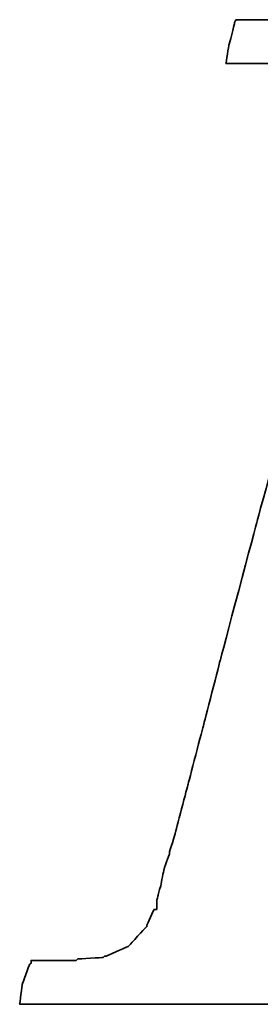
# Model space of a CAD drawing. Header units: millimetres. Extents: x 2891 to 6329, y -1599 to 860.
# Tile 496 of 620: x 5477.57 to 5478.71, y -563.04 to -558.37. Entities that reach past the tile are written whole.
import ezdxf

# ---------------------------------------------------------------- set-up
doc = ezdxf.new("R2010")
doc.units = ezdxf.units.MM
doc.layers.add('DIM', color=4, linetype='CONTINUOUS')
doc.layers.add('layer 1', color=7, linetype='CONTINUOUS')

# ---------------------------------------------------------------- blocks, each defined once
blk = doc.blocks.new('TBI MOTION logo(完整正式版)')
at = {"layer": 'layer 1', "color": 22, "lineweight": 35}
blk.add_open_spline([(-40.59125, -7.943749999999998), (-40.59125, -7.943749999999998), (-40.97375, -7.943749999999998), (-40.97375, -7.943749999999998), (-40.97375, -7.943749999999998), (-40.97375, -7.943749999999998), (-41.38125, -7.943749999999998), (-41.38125, -7.943749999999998), (-41.38125, -7.943749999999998), (-41.38125, -7.943749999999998), (-41.54874999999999, -7.943749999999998), (-41.54874999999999, -7.943749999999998), (-41.54874999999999, -7.943749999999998), (-41.54874999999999, -7.943749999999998), (-41.59875, -7.943749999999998), (-41.59875, -7.943749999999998), (-41.59875, -7.943749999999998), (-41.59875, -7.943749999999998), (-41.88374999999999, -7.943749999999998), (-41.88374999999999, -7.943749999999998), (-41.88374999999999, -7.943749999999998), (-41.88374999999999, -7.943749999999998), (-41.90875, -7.91875), (-41.90875, -7.91875), (-41.90875, -7.91875), (-41.90875, -7.91875), (-42.19875, -7.871249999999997), (-42.19875, -7.871249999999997), (-42.19875, -7.871249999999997), (-42.19875, -7.871249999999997), (-42.43875, -7.82375), (-42.43875, -7.82375), (-42.43875, -7.82375), (-42.43875, -7.82375), (-42.45875, -7.82375), (-42.45875, -7.82375), (-42.45875, -7.82375), (-42.45875, -7.82375), (-42.48624999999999, -7.82375), (-42.48624999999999, -7.82375), (-42.48624999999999, -7.82375), (-42.48624999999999, -7.82375), (-42.67625, -7.723749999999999), (-42.67625, -7.723749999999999), (-42.67625, -7.723749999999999), (-42.67625, -7.723749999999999), (-42.70125, -7.70375), (-42.70125, -7.70375), (-42.70125, -7.70375), (-42.70125, -7.70375), (-42.72375, -7.678749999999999), (-42.72375, -7.678749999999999), (-42.72375, -7.678749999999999), (-42.72375, -7.678749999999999), (-42.86875, -7.488749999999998), (-42.86875, -7.488749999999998), (-42.86875, -7.488749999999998), (-42.86875, -7.488749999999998), (-42.89374999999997, -7.438749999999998), (-42.89374999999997, -7.438749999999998), (-42.89374999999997, -7.438749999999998), (-42.89374999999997, -7.438749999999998), (-42.91875, -7.388749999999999), (-42.91875, -7.388749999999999), (-42.91875, -7.388749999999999), (-42.91875, -7.388749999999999), (-42.93874999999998, -7.12875), (-42.93874999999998, -7.12875), (-42.93874999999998, -7.12875), (-42.93874999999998, -7.12875), (-42.96375, -7.103749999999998), (-42.96375, -7.103749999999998), (-42.96375, -7.103749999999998), (-42.96375, -7.103749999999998), (-42.96375, -7.053749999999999), (-42.96375, -7.053749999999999), (-42.96375, -7.053749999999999), (-42.96375, -7.053749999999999), (-42.96375, -7.00875), (-42.96375, -7.00875), (-42.96375, -7.00875), (-42.96375, -7.00875), (-42.91875, -6.69625), (-42.91875, -6.69625), (-42.91875, -6.69625), (-42.91875, -6.69625), (-42.91875, -6.62375), (-42.91875, -6.62375), (-42.91875, -6.62375), (-42.91875, -6.62375), (-42.91875, -6.59625), (-42.91875, -6.59625), (-42.91875, -6.59625), (-42.91875, -6.59625), (-42.91875, -6.57375), (-42.91875, -6.57375), (-42.91875, -6.57375), (-42.91875, -6.57375), (-42.91875, -6.528749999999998), (-42.91875, -6.528749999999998), (-42.91875, -6.528749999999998), (-42.91875, -6.528749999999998), (-42.89374999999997, -6.50375), (-42.89374999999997, -6.50375), (-42.89374999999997, -6.50375), (-42.89374999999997, -6.50375), (-42.84374999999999, -6.38375), (-42.84374999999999, -6.38375), (-42.84374999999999, -6.38375), (-42.84374999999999, -6.38375), (-42.84374999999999, -6.358749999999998), (-42.84374999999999, -6.358749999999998), (-42.84374999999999, -6.358749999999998), (-42.84374999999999, -6.358749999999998), (-42.74625, -6.143749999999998), (-42.74625, -6.143749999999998), (-42.74625, -6.143749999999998), (-42.74625, -6.143749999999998), (-42.70125, -5.853749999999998), (-42.70125, -5.853749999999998), (-42.70125, -5.853749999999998), (-42.70125, -5.853749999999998), (-42.60374999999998, -5.47125), (-42.60374999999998, -5.47125), (-42.60374999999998, -5.47125), (-42.60374999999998, -5.47125), (-42.60374999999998, -5.44875), (-42.60374999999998, -5.44875), (-42.60374999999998, -5.44875), (-42.60374999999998, -5.44875), (-42.38875, -4.678749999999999), (-42.38875, -4.678749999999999), (-42.38875, -4.678749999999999), (-42.38875, -4.678749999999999), (-42.36375, -4.653749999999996), (-42.36375, -4.653749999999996), (-42.36375, -4.653749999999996), (-42.36375, -4.653749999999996), (-42.12375, -3.69625), (-42.12375, -3.69625), (-42.12375, -3.69625), (-42.12375, -3.69625), (-42.12375, -3.67374), (-42.12375, -3.67374), (-42.12375, -3.67374), (-42.12375, -3.67374), (-41.78875, -2.593739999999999), (-41.78875, -2.593739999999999), (-41.78875, -2.593739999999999), (-41.78875, -2.593739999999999), (-41.18875, -0.19375), (-41.18875, -0.19375), (-41.18875, -0.19375), (-41.18875, -0.19375), (-40.54375, 2.20624), (-40.54375, 2.20624), (-40.54375, 2.20624), (-40.54375, 2.20624), (-40.25374999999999, 3.308749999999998), (-40.25374999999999, 3.308749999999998), (-40.25374999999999, 3.308749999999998), (-40.25374999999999, 3.308749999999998), (-39.98875, 4.27125), (-39.98875, 4.27125), (-39.98875, 4.27125), (-39.98875, 4.27125), (-39.77375, 5.131249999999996), (-39.77375, 5.131249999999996), (-39.77375, 5.131249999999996), (-39.77375, 5.131249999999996), (-39.67875, 5.47125), (-39.67875, 5.47125), (-39.67875, 5.47125), (-39.67875, 5.47125), (-39.60375, 5.756249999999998), (-39.60375, 5.756249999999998), (-39.60375, 5.756249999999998), (-39.60375, 5.756249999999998), (-39.60375, 5.78125), (-39.60375, 5.78125), (-39.60375, 5.78125), (-39.60375, 5.78125), (-39.50875, 5.97125), (-39.50875, 5.97125), (-39.50875, 5.97125), (-39.50875, 5.97125), (-39.50875, 6.138749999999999), (-39.50875, 6.138749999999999), (-39.50875, 6.138749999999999), (-39.50875, 6.138749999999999), (-39.48625, 6.166249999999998), (-39.48625, 6.166249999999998), (-39.48625, 6.166249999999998), (-39.48625, 6.166249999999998), (-39.46125, 6.286249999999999), (-39.46125, 6.286249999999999), (-39.46125, 6.286249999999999), (-39.46125, 6.286249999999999), (-39.46125, 6.426249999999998), (-39.46125, 6.426249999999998), (-39.46125, 6.426249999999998), (-39.46125, 6.426249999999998), (-39.41375, 6.426249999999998), (-39.41375, 6.426249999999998), (-39.41375, 6.426249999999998), (-39.41375, 6.426249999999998), (-39.29375, 6.69125), (-39.29375, 6.69125), (-39.29375, 6.69125), (-39.29375, 6.69125), (-39.26875, 6.741249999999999), (-39.26875, 6.741249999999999), (-39.26875, 6.741249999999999), (-39.26875, 6.741249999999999), (-39.24375, 6.76625), (-39.24375, 6.76625), (-39.24375, 6.76625), (-39.24375, 6.76625), (-38.98375, 7.006239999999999), (-38.98375, 7.006239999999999), (-38.98375, 7.006239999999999), (-38.98375, 7.006239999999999), (-38.95625, 7.026239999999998), (-38.95625, 7.026239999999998), (-38.95625, 7.026239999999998), (-38.95625, 7.026239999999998), (-38.78875, 7.126239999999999), (-38.78875, 7.126239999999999), (-38.78875, 7.126239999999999), (-38.78875, 7.126239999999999), (-38.76375, 7.126239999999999), (-38.76375, 7.126239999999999), (-38.76375, 7.126239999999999), (-38.76375, 7.126239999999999), (-38.74375, 7.126239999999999), (-38.74375, 7.126239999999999), (-38.74375, 7.126239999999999), (-38.74375, 7.126239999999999), (-38.52875, 7.171249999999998), (-38.52875, 7.171249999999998), (-38.52875, 7.171249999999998), (-38.52875, 7.171249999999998), (-38.52875, 7.196239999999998), (-38.52875, 7.196239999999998), (-38.52875, 7.196239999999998), (-38.52875, 7.196239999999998), (-38.50375, 7.196239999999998), (-38.50375, 7.196239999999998), (-38.50375, 7.196239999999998), (-38.50375, 7.196239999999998), (-38.26125, 7.21875), (-38.26125, 7.21875), (-38.26125, 7.21875), (-38.26125, 7.21875), (-38.23875000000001, 7.246239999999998), (-38.23875000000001, 7.246239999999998), (-38.23875000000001, 7.246239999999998), (-38.23875000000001, 7.246239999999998), (-38.21625, 7.246239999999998), (-38.21625, 7.246239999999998), (-38.21625, 7.246239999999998), (-38.21625, 7.246239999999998), (-38.18875, 7.246239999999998), (-38.18875, 7.246239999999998), (-38.18875, 7.246239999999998), (-38.18875, 7.246239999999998), (-37.90375, 7.246239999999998), (-37.90375, 7.246239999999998), (-37.90375, 7.246239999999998), (-37.90375, 7.246239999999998), (-37.85375, 7.246239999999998), (-37.85375, 7.246239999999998), (-37.85375, 7.246239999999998), (-37.85375, 7.246239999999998), (-37.75875, 7.246239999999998), (-37.75875, 7.246239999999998), (-37.75875, 7.246239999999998), (-37.75875, 7.246239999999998), (-37.42375, 7.246239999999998), (-37.42375, 7.246239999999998), (-37.42375, 7.246239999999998), (-37.42375, 7.246239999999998), (-37.08875, 7.246239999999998), (-37.08875, 7.246239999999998), (-37.08875, 7.246239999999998), (-37.08875, 7.246239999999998), (-37.06375, 7.246239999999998), (-37.06375, 7.246239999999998), (-37.06375, 7.246239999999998), (-37.06375, 7.246239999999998), (-37.06375, 7.266239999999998), (-37.06375, 7.266239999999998), (-37.06375, 7.266239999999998), (-37.06375, 7.266239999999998), (-37.03875, 7.291249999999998), (-37.03875, 7.291249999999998), (-37.03875, 7.291249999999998), (-37.03875, 7.291249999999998), (-37.03875, 7.31625), (-37.03875, 7.31625), (-37.03875, 7.31625), (-37.03875, 7.31625), (-36.94125, 7.676249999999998), (-36.94125, 7.676249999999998), (-36.94125, 7.676249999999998), (-36.94125, 7.676249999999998), (-36.86875, 7.98625), (-36.86875, 7.98625), (-36.86875, 7.98625), (-36.86875, 7.98625), (-36.98875000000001, 7.98625), (-36.98875000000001, 7.98625), (-36.98875000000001, 7.98625), (-36.98875000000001, 7.98625), (-37.42375, 7.98625), (-37.42375, 7.98625), (-37.42375, 7.98625), (-37.42375, 7.98625), (-37.94875, 7.98625), (-37.94875, 7.98625), (-37.94875, 7.98625), (-37.94875, 7.98625), (-38.57375, 7.98625), (-38.57375, 7.98625), (-38.57375, 7.98625), (-38.57375, 7.98625), (-39.29375, 7.98625), (-39.29375, 7.98625), (-39.29375, 7.98625), (-39.29375, 7.98625), (-40.82875, 7.98625), (-40.82875, 7.98625), (-40.82875, 7.98625), (-40.82875, 7.98625), (-42.36375, 7.98625), (-42.36375, 7.98625), (-42.36375, 7.98625), (-42.36375, 7.98625), (-43.08375, 7.98625), (-43.08375, 7.98625), (-43.08375, 7.98625), (-43.08375, 7.98625), (-43.70875, 7.98625), (-43.70875, 7.98625), (-43.70875, 7.98625), (-43.70875, 7.98625), (-44.23375, 7.98625), (-44.23375, 7.98625), (-44.23375, 7.98625), (-44.23375, 7.98625), (-44.66875, 7.98625), (-44.66875, 7.98625), (-44.66875, 7.98625), (-44.66875, 7.98625), (-44.88375, 7.98625), (-44.88375, 7.98625), (-44.88375, 7.98625), (-44.88375, 7.98625), (-44.90874999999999, 7.94125), (-44.90874999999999, 7.94125), (-44.90874999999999, 7.94125), (-44.90874999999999, 7.94125), (-44.90874999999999, 7.916249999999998), (-44.90874999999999, 7.916249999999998), (-44.90874999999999, 7.916249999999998), (-44.90874999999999, 7.916249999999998), (-45.00375, 7.55625), (-45.00375, 7.55625), (-45.00375, 7.55625), (-45.00375, 7.55625), (-45.05374999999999, 7.246239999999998), (-45.05374999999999, 7.246239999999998), (-45.05374999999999, 7.246239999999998), (-45.05374999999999, 7.246239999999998), (-44.61875, 7.246239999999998), (-44.61875, 7.246239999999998), (-44.61875, 7.246239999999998), (-44.61875, 7.246239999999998), (-44.11375, 7.246239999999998), (-44.11375, 7.246239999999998), (-44.11375, 7.246239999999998), (-44.11375, 7.246239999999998), (-43.99375, 7.246239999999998), (-43.99375, 7.246239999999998), (-43.99375, 7.246239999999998), (-43.99375, 7.246239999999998), (-43.94625, 7.246239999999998), (-43.94625, 7.246239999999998), (-43.94625, 7.246239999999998), (-43.94625, 7.246239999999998), (-43.92374, 7.246239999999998), (-43.92374, 7.246239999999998), (-43.92374, 7.246239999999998), (-43.92374, 7.246239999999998), (-43.65874999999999, 7.246239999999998), (-43.65874999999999, 7.246239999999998), (-43.65874999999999, 7.246239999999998), (-43.65874999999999, 7.246239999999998), (-43.63875, 7.21875), (-43.63875, 7.21875), (-43.63875, 7.21875), (-43.63875, 7.21875), (-43.46874999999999, 7.196239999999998), (-43.46874999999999, 7.196239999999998), (-43.46874999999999, 7.196239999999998), (-43.46874999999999, 7.196239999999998), (-43.39875, 7.196239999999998), (-43.39875, 7.196239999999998), (-43.39875, 7.196239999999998), (-43.39875, 7.196239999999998), (-43.37125, 7.171249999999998), (-43.37125, 7.171249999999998), (-43.37125, 7.171249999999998), (-43.37125, 7.171249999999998), (-43.34875, 7.171249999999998), (-43.34875, 7.171249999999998), (-43.34875, 7.171249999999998), (-43.34875, 7.171249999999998), (-43.20375, 7.126239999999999), (-43.20375, 7.126239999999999), (-43.20375, 7.126239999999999), (-43.20375, 7.126239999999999), (-43.05875, 7.076239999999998), (-43.05875, 7.076239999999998), (-43.05875, 7.076239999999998), (-43.05875, 7.076239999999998), (-43.01375, 7.076239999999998), (-43.01375, 7.076239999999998), (-43.01375, 7.076239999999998), (-43.01375, 7.076239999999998), (-42.98875, 7.026239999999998), (-42.98875, 7.026239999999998), (-42.98875, 7.026239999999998), (-42.98875, 7.026239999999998), (-42.79874999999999, 6.86125), (-42.79874999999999, 6.86125), (-42.79874999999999, 6.86125), (-42.79874999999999, 6.86125), (-42.77375, 6.81125), (-42.77375, 6.81125), (-42.77375, 6.81125), (-42.77375, 6.81125), (-42.74625, 6.76625), (-42.74625, 6.76625), (-42.74625, 6.76625), (-42.74625, 6.76625), (-42.72375, 6.47625), (-42.72375, 6.47625), (-42.72375, 6.47625), (-42.72375, 6.47625), (-42.70125, 6.45124), (-42.70125, 6.45124), (-42.70125, 6.45124), (-42.70125, 6.45124), (-42.70125, 6.426249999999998), (-42.70125, 6.426249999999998), (-42.70125, 6.426249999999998), (-42.70125, 6.426249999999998), (-42.72375, 6.40625), (-42.72375, 6.40625), (-42.72375, 6.40625), (-42.72375, 6.40625), (-42.74625, 5.97125), (-42.74625, 5.97125), (-42.74625, 5.97125), (-42.74625, 5.97125), (-42.74625, 5.94625), (-42.74625, 5.94625), (-42.74625, 5.94625), (-42.74625, 5.94625), (-42.74625, 5.926249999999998), (-42.74625, 5.926249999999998), (-42.74625, 5.926249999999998), (-42.74625, 5.926249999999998), (-42.77375, 5.876249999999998), (-42.77375, 5.876249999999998), (-42.77375, 5.876249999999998), (-42.77375, 5.876249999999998), (-42.81875, 5.80625), (-42.81875, 5.80625), (-42.81875, 5.80625), (-42.81875, 5.80625), (-42.86875, 5.63625), (-42.86875, 5.63625), (-42.86875, 5.63625), (-42.86875, 5.63625), (-42.91875, 5.39625), (-42.91875, 5.39625), (-42.91875, 5.39625), (-42.91875, 5.39625), (-42.91875, 5.37124), (-42.91875, 5.37124), (-42.91875, 5.37124), (-42.91875, 5.37124), (-43.01375, 5.10874), (-43.01375, 5.10874), (-43.01375, 5.10874), (-43.01375, 5.10874), (-43.10875, 4.771239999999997), (-43.10875, 4.771239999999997), (-43.10875, 4.771239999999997), (-43.10875, 4.771239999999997), (-43.29875, 3.956249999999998), (-43.29875, 3.956249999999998), (-43.29875, 3.956249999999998), (-43.29875, 3.956249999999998), (-43.58875, 2.951249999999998), (-43.58875, 2.951249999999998), (-43.58875, 2.951249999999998), (-43.58875, 2.951249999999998), (-43.87375, 1.87125), (-43.87375, 1.87125), (-43.87375, 1.87125), (-43.87375, 1.87125), (-44.52625, -0.50374), (-44.52625, -0.50374), (-44.52625, -0.50374), (-44.52625, -0.50374), (-45.14874999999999, -2.853749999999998), (-45.14874999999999, -2.853749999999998), (-45.14874999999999, -2.853749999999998), (-45.14874999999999, -2.853749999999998), (-45.43375, -3.95875), (-45.43375, -3.95875), (-45.43375, -3.95875), (-45.43375, -3.95875), (-45.69874999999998, -4.96875), (-45.69874999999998, -4.96875), (-45.69874999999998, -4.96875), (-45.69874999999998, -4.96875), (-45.91375, -5.78375), (-45.91375, -5.78375), (-45.91375, -5.78375), (-45.91375, -5.78375), (-46.01374999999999, -6.11875), (-46.01374999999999, -6.11875), (-46.01374999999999, -6.11875), (-46.01374999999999, -6.11875), (-46.01374999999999, -6.143749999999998), (-46.01374999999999, -6.143749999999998), (-46.01374999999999, -6.143749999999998), (-46.01374999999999, -6.143749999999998), (-46.10875, -6.40875), (-46.10875, -6.40875), (-46.10875, -6.40875), (-46.10875, -6.40875), (-46.15375, -6.648749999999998), (-46.15375, -6.648749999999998), (-46.15375, -6.648749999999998), (-46.15375, -6.648749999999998), (-46.20375, -6.83875), (-46.20375, -6.83875), (-46.20375, -6.83875), (-46.20375, -6.83875), (-46.22874999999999, -6.933749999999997), (-46.22874999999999, -6.933749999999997), (-46.22874999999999, -6.933749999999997), (-46.22874999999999, -6.933749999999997), (-46.22874999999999, -7.07875), (-46.22874999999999, -7.07875), (-46.22874999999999, -7.07875), (-46.22874999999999, -7.07875), (-46.27374999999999, -7.07875), (-46.27374999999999, -7.07875), (-46.27374999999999, -7.07875), (-46.27374999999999, -7.07875), (-46.39375, -7.34375), (-46.39375, -7.34375), (-46.39375, -7.34375), (-46.39375, -7.34375), (-46.39375, -7.36875), (-46.39375, -7.36875), (-46.39375, -7.36875), (-46.39375, -7.36875), (-46.42125, -7.388749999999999), (-46.42125, -7.388749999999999), (-46.42125, -7.388749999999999), (-46.42125, -7.388749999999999), (-46.68375, -7.678749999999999), (-46.68375, -7.678749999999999), (-46.68375, -7.678749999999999), (-46.68375, -7.678749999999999), (-46.70875, -7.70375), (-46.70875, -7.70375), (-46.70875, -7.70375), (-46.70875, -7.70375), (-46.75374999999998, -7.723749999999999), (-46.75374999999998, -7.723749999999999), (-46.75374999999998, -7.723749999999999), (-46.75374999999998, -7.723749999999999), (-47.08874999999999, -7.871249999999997), (-47.08874999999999, -7.871249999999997), (-47.08874999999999, -7.871249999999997), (-47.08874999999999, -7.871249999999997), (-47.11625, -7.871249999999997), (-47.11625, -7.871249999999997), (-47.11625, -7.871249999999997), (-47.11625, -7.871249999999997), (-47.13875, -7.893749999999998), (-47.13875, -7.893749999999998), (-47.13875, -7.893749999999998), (-47.13875, -7.893749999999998), (-47.56874999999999, -7.91875), (-47.56874999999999, -7.91875), (-47.56874999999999, -7.91875), (-47.56874999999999, -7.91875), (-47.59624999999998, -7.943749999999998), (-47.59624999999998, -7.943749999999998), (-47.59624999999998, -7.943749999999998), (-47.59624999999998, -7.943749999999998), (-47.64375, -7.943749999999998), (-47.64375, -7.943749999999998), (-47.64375, -7.943749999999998), (-47.64375, -7.943749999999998), (-47.73625, -7.943749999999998), (-47.73625, -7.943749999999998), (-47.73625, -7.943749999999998), (-47.73625, -7.943749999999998), (-48.07375, -7.943749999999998), (-48.07375, -7.943749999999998), (-48.07375, -7.943749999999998), (-48.07375, -7.943749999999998), (-48.36125, -7.943749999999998), (-48.36125, -7.943749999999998), (-48.36125, -7.943749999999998), (-48.36125, -7.943749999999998), (-48.36125, -7.966249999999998), (-48.36125, -7.966249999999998), (-48.36125, -7.966249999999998), (-48.36125, -7.966249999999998), (-48.36125, -7.991249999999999), (-48.36125, -7.991249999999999), (-48.36125, -7.991249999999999), (-48.36125, -7.991249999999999), (-48.38875, -8.013749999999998), (-48.38875, -8.013749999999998), (-48.38875, -8.013749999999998), (-48.38875, -8.013749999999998), (-48.50875, -8.34875), (-48.50875, -8.34875), (-48.50875, -8.34875), (-48.50875, -8.34875), (-48.55375, -8.68625), (-48.55375, -8.68625), (-48.55375, -8.68625), (-48.55375, -8.68625), (-48.45875, -8.68625), (-48.45875, -8.68625), (-48.45875, -8.68625), (-48.45875, -8.68625), (-48.07375, -8.68625), (-48.07375, -8.68625), (-48.07375, -8.68625), (-48.07375, -8.68625), (-47.52374999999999, -8.68625), (-47.52374999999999, -8.68625), (-47.52374999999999, -8.68625), (-47.52374999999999, -8.68625), (-46.92375, -8.68625), (-46.92375, -8.68625), (-46.92375, -8.68625), (-46.92375, -8.68625), (-46.25375, -8.68625), (-46.25375, -8.68625), (-46.25375, -8.68625), (-46.25375, -8.68625), (-46.20375, -8.68625), (-46.20375, -8.68625), (-46.20375, -8.68625), (-46.20375, -8.68625), (-44.71375, -8.68625), (-44.71375, -8.68625), (-44.71375, -8.68625), (-44.71375, -8.68625), (-43.22874999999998, -8.68625), (-43.22874999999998, -8.68625), (-43.22874999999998, -8.68625), (-43.22874999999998, -8.68625), (-42.55875, -8.68625), (-42.55875, -8.68625), (-42.55875, -8.68625), (-42.55875, -8.68625), (-42.50874999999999, -8.68625), (-42.50874999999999, -8.68625), (-42.50874999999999, -8.68625), (-42.50874999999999, -8.68625), (-41.93375, -8.68625), (-41.93375, -8.68625), (-41.93375, -8.68625), (-41.93375, -8.68625), (-41.38125, -8.68625), (-41.38125, -8.68625), (-41.38125, -8.68625), (-41.38125, -8.68625), (-40.97375, -8.68625), (-40.97375, -8.68625), (-40.97375, -8.68625), (-40.97375, -8.68625), (-40.78125, -8.68625), (-40.78125, -8.68625), (-40.78125, -8.68625), (-40.78125, -8.68625), (-40.78125, -8.638749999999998), (-40.78125, -8.638749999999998), (-40.78125, -8.638749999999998), (-40.78125, -8.638749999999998), (-40.75874999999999, -8.638749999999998), (-40.75874999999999, -8.638749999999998), (-40.75874999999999, -8.638749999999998), (-40.75874999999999, -8.638749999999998), (-40.66374999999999, -8.27875), (-40.66374999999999, -8.27875), (-40.66374999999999, -8.27875), (-40.66374999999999, -8.27875), (-40.59125, -7.943749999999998), (-40.59125, -7.943749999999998)], degree=3, knots=[0, 0, 0, 0, 0.0055865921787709, 0.0055865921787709, 0.0055865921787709, 0.0055866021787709, 0.0111731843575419, 0.0111731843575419, 0.0111731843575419, 0.0111731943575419, 0.0167597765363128, 0.0167597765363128, 0.0167597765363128, 0.0167597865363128, 0.0223463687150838, 0.0223463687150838, 0.0223463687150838, 0.0223463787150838, 0.0279329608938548, 0.0279329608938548, 0.0279329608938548, 0.0279329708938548, 0.0335195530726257, 0.0335195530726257, 0.0335195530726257, 0.0335195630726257, 0.0391061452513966, 0.0391061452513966, 0.0391061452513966, 0.0391061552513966, 0.0446927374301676, 0.0446927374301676, 0.0446927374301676, 0.0446927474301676, 0.0502793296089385, 0.0502793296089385, 0.0502793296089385, 0.0502793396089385, 0.0558659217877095, 0.0558659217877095, 0.0558659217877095, 0.0558659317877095, 0.0614525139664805, 0.0614525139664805, 0.0614525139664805, 0.0614525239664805, 0.0670391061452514, 0.0670391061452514, 0.0670391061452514, 0.0670391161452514, 0.0726256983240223, 0.0726256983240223, 0.0726256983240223, 0.0726257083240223, 0.0782122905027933, 0.0782122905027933, 0.0782122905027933, 0.0782123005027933, 0.0837988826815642, 0.0837988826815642, 0.0837988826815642, 0.0837988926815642, 0.0893854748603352, 0.0893854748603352, 0.0893854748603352, 0.0893854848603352, 0.0949720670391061, 0.0949720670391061, 0.0949720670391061, 0.0949720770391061, 0.1005586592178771, 0.1005586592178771, 0.1005586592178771, 0.1005586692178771, 0.106145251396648, 0.106145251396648, 0.106145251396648, 0.106145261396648, 0.1117318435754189, 0.1117318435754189, 0.1117318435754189, 0.1117318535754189, 0.1173184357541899, 0.1173184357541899, 0.1173184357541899, 0.1173184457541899, 0.1229050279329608, 0.1229050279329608, 0.1229050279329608, 0.1229050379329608, 0.1284916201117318, 0.1284916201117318, 0.1284916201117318, 0.1284916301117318, 0.1340782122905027, 0.1340782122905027, 0.1340782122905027, 0.1340782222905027, 0.1396648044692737, 0.1396648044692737, 0.1396648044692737, 0.1396648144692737, 0.1452513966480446, 0.1452513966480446, 0.1452513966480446, 0.1452514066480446, 0.1508379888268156, 0.1508379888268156, 0.1508379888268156, 0.1508379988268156, 0.1564245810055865, 0.1564245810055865, 0.1564245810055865, 0.1564245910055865, 0.1620111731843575, 0.1620111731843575, 0.1620111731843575, 0.1620111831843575, 0.1675977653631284, 0.1675977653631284, 0.1675977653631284, 0.1675977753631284, 0.1731843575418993, 0.1731843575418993, 0.1731843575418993, 0.1731843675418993, 0.1787709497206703, 0.1787709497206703, 0.1787709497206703, 0.1787709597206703, 0.1843575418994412, 0.1843575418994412, 0.1843575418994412, 0.1843575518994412, 0.1899441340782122, 0.1899441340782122, 0.1899441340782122, 0.1899441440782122, 0.1955307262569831, 0.1955307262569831, 0.1955307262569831, 0.1955307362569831, 0.2011173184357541, 0.2011173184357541, 0.2011173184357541, 0.2011173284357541, 0.206703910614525, 0.206703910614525, 0.206703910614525, 0.206703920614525, 0.2122905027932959, 0.2122905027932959, 0.2122905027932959, 0.2122905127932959, 0.2178770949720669, 0.2178770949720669, 0.2178770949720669, 0.2178771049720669, 0.2234636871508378, 0.2234636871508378, 0.2234636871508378, 0.2234636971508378, 0.2290502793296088, 0.2290502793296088, 0.2290502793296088, 0.2290502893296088, 0.2346368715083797, 0.2346368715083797, 0.2346368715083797, 0.2346368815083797, 0.2402234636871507, 0.2402234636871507, 0.2402234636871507, 0.2402234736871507, 0.2458100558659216, 0.2458100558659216, 0.2458100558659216, 0.2458100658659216, 0.2513966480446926, 0.2513966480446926, 0.2513966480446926, 0.2513966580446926, 0.2569832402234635, 0.2569832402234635, 0.2569832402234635, 0.2569832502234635, 0.2625698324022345, 0.2625698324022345, 0.2625698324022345, 0.2625698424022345, 0.2681564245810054, 0.2681564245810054, 0.2681564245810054, 0.2681564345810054, 0.2737430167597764, 0.2737430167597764, 0.2737430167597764, 0.2737430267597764, 0.2793296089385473, 0.2793296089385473, 0.2793296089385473, 0.2793296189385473, 0.2849162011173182, 0.2849162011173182, 0.2849162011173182, 0.2849162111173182, 0.2905027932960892, 0.2905027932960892, 0.2905027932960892, 0.2905028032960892, 0.2960893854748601, 0.2960893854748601, 0.2960893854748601, 0.29608939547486, 0.3016759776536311, 0.3016759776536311, 0.3016759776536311, 0.3016759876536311, 0.3072625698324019, 0.3072625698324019, 0.3072625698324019, 0.3072625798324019, 0.312849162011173, 0.312849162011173, 0.312849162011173, 0.312849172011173, 0.3184357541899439, 0.3184357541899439, 0.3184357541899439, 0.3184357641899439, 0.3240223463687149, 0.3240223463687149, 0.3240223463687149, 0.3240223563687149, 0.3296089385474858, 0.3296089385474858, 0.3296089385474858, 0.3296089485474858, 0.3351955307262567, 0.3351955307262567, 0.3351955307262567, 0.3351955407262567, 0.3407821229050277, 0.3407821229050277, 0.3407821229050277, 0.3407821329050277, 0.3463687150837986, 0.3463687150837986, 0.3463687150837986, 0.3463687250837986, 0.3519553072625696, 0.3519553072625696, 0.3519553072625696, 0.3519553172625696, 0.3575418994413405, 0.3575418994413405, 0.3575418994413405, 0.3575419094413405, 0.3631284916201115, 0.3631284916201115, 0.3631284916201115, 0.3631285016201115, 0.3687150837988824, 0.3687150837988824, 0.3687150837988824, 0.3687150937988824, 0.3743016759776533, 0.3743016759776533, 0.3743016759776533, 0.3743016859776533, 0.3798882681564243, 0.3798882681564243, 0.3798882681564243, 0.3798882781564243, 0.3854748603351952, 0.3854748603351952, 0.3854748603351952, 0.3854748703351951, 0.3910614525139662, 0.3910614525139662, 0.3910614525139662, 0.3910614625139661, 0.3966480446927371, 0.3966480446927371, 0.3966480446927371, 0.3966480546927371, 0.4022346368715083, 0.4022346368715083, 0.4022346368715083, 0.4022346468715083, 0.407821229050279, 0.407821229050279, 0.407821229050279, 0.4078212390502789, 0.4134078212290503, 0.4134078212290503, 0.4134078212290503, 0.4134078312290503, 0.4189944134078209, 0.4189944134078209, 0.4189944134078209, 0.4189944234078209, 0.4245810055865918, 0.4245810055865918, 0.4245810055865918, 0.4245810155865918, 0.4301675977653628, 0.4301675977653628, 0.4301675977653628, 0.4301676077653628, 0.4357541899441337, 0.4357541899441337, 0.4357541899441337, 0.4357541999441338, 0.4413407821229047, 0.4413407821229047, 0.4413407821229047, 0.4413407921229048, 0.4469273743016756, 0.4469273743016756, 0.4469273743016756, 0.4469273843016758, 0.4525139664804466, 0.4525139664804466, 0.4525139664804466, 0.4525139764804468, 0.4581005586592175, 0.4581005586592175, 0.4581005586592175, 0.4581005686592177, 0.4636871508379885, 0.4636871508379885, 0.4636871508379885, 0.4636871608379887, 0.4692737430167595, 0.4692737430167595, 0.4692737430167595, 0.4692737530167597, 0.4748603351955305, 0.4748603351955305, 0.4748603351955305, 0.4748603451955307, 0.4804469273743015, 0.4804469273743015, 0.4804469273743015, 0.4804469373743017, 0.4860335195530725, 0.4860335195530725, 0.4860335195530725, 0.4860335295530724, 0.4916201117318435, 0.4916201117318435, 0.4916201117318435, 0.4916201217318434, 0.4972067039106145, 0.4972067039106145, 0.4972067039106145, 0.4972067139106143, 0.5027932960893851, 0.5027932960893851, 0.5027932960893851, 0.5027933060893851, 0.5083798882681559, 0.5083798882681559, 0.5083798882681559, 0.508379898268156, 0.513966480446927, 0.513966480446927, 0.513966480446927, 0.5139664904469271, 0.519553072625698, 0.519553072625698, 0.519553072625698, 0.5195530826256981, 0.5251396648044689, 0.5251396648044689, 0.5251396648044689, 0.525139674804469, 0.53072625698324, 0.53072625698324, 0.53072625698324, 0.5307262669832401, 0.536312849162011, 0.536312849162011, 0.536312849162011, 0.5363128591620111, 0.541899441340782, 0.541899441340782, 0.541899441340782, 0.5418994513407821, 0.5474860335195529, 0.5474860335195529, 0.5474860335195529, 0.547486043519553, 0.553072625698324, 0.553072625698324, 0.553072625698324, 0.5530726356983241, 0.5586592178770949, 0.5586592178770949, 0.5586592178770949, 0.558659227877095, 0.5642458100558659, 0.5642458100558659, 0.5642458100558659, 0.564245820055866, 0.569832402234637, 0.569832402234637, 0.569832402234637, 0.5698324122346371, 0.5754189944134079, 0.5754189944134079, 0.5754189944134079, 0.575419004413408, 0.5810055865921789, 0.5810055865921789, 0.5810055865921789, 0.581005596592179, 0.5865921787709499, 0.5865921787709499, 0.5865921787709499, 0.5865921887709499, 0.592178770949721, 0.592178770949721, 0.592178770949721, 0.5921787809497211, 0.5977653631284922, 0.5977653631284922, 0.5977653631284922, 0.5977653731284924, 0.6033519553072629, 0.6033519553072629, 0.6033519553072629, 0.6033519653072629, 0.6089385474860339, 0.6089385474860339, 0.6089385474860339, 0.608938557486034, 0.6145251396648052, 0.6145251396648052, 0.6145251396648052, 0.6145251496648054, 0.6201117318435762, 0.6201117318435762, 0.6201117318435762, 0.6201117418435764, 0.6256983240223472, 0.6256983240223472, 0.6256983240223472, 0.6256983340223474, 0.6312849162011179, 0.6312849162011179, 0.6312849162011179, 0.631284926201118, 0.6368715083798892, 0.6368715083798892, 0.6368715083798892, 0.6368715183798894, 0.6424581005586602, 0.6424581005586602, 0.6424581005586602, 0.6424581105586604, 0.6480446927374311, 0.6480446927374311, 0.6480446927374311, 0.6480447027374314, 0.6536312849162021, 0.6536312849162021, 0.6536312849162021, 0.6536312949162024, 0.6592178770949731, 0.6592178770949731, 0.6592178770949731, 0.6592178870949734, 0.6648044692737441, 0.6648044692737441, 0.6648044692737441, 0.6648044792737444, 0.6703910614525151, 0.6703910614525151, 0.6703910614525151, 0.6703910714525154, 0.6759776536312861, 0.6759776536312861, 0.6759776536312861, 0.6759776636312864, 0.6815642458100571, 0.6815642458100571, 0.6815642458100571, 0.6815642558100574, 0.6871508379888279, 0.6871508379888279, 0.6871508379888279, 0.687150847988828, 0.6927374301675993, 0.6927374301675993, 0.6927374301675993, 0.6927374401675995, 0.6983240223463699, 0.6983240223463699, 0.6983240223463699, 0.69832403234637, 0.7039106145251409, 0.7039106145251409, 0.7039106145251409, 0.703910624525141, 0.7094972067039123, 0.7094972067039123, 0.7094972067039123, 0.7094972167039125, 0.7150837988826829, 0.7150837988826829, 0.7150837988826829, 0.715083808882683, 0.7206703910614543, 0.7206703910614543, 0.7206703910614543, 0.7206704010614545, 0.7262569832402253, 0.7262569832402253, 0.7262569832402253, 0.7262569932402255, 0.7318435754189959, 0.7318435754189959, 0.7318435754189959, 0.731843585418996, 0.7374301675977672, 0.7374301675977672, 0.7374301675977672, 0.7374301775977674, 0.7430167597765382, 0.7430167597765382, 0.7430167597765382, 0.7430167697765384, 0.7486033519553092, 0.7486033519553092, 0.7486033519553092, 0.7486033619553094, 0.7541899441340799, 0.7541899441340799, 0.7541899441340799, 0.75418995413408, 0.7597765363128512, 0.7597765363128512, 0.7597765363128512, 0.7597765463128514, 0.7653631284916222, 0.7653631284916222, 0.7653631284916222, 0.7653631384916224, 0.7709497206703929, 0.7709497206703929, 0.7709497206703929, 0.770949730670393, 0.7765363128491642, 0.7765363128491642, 0.7765363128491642, 0.7765363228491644, 0.7821229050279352, 0.7821229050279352, 0.7821229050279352, 0.7821229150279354, 0.7877094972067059, 0.7877094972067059, 0.7877094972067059, 0.787709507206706, 0.7932960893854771, 0.7932960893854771, 0.7932960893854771, 0.7932960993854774, 0.7988826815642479, 0.7988826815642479, 0.7988826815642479, 0.798882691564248, 0.8044692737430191, 0.8044692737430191, 0.8044692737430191, 0.8044692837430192, 0.8100558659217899, 0.8100558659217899, 0.8100558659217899, 0.81005587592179, 0.8156424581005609, 0.8156424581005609, 0.8156424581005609, 0.815642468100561, 0.8212290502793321, 0.8212290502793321, 0.8212290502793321, 0.8212290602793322, 0.8268156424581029, 0.8268156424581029, 0.8268156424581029, 0.826815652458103, 0.8324022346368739, 0.8324022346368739, 0.8324022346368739, 0.8324022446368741, 0.8379888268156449, 0.8379888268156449, 0.8379888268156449, 0.837988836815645, 0.8435754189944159, 0.8435754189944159, 0.8435754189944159, 0.8435754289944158, 0.8491620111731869, 0.8491620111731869, 0.8491620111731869, 0.8491620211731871, 0.8547486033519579, 0.8547486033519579, 0.8547486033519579, 0.854748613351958, 0.8603351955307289, 0.8603351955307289, 0.8603351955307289, 0.860335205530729, 0.8659217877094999, 0.8659217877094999, 0.8659217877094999, 0.8659217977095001, 0.8715083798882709, 0.8715083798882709, 0.8715083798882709, 0.871508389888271, 0.8770949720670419, 0.8770949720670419, 0.8770949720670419, 0.877094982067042, 0.8826815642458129, 0.8826815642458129, 0.8826815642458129, 0.8826815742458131, 0.8882681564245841, 0.8882681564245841, 0.8882681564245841, 0.8882681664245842, 0.8938547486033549, 0.8938547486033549, 0.8938547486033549, 0.893854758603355, 0.8994413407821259, 0.8994413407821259, 0.8994413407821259, 0.8994413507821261, 0.9050279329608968, 0.9050279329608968, 0.9050279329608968, 0.9050279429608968, 0.910614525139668, 0.910614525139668, 0.910614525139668, 0.910614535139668, 0.9162011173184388, 0.9162011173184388, 0.9162011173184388, 0.9162011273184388, 0.92178770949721, 0.92178770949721, 0.92178770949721, 0.92178771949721, 0.9273743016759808, 0.9273743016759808, 0.9273743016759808, 0.9273743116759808, 0.932960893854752, 0.932960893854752, 0.932960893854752, 0.932960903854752, 0.9385474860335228, 0.9385474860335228, 0.9385474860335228, 0.9385474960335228, 0.9441340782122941, 0.9441340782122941, 0.9441340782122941, 0.9441340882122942, 0.9497206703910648, 0.9497206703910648, 0.9497206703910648, 0.9497206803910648, 0.955307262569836, 0.955307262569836, 0.955307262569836, 0.9553072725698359, 0.9608938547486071, 0.9608938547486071, 0.9608938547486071, 0.9608938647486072, 0.966480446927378, 0.966480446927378, 0.966480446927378, 0.9664804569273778, 0.9720670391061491, 0.9720670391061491, 0.9720670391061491, 0.9720670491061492, 0.97765363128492, 0.97765363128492, 0.97765363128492, 0.9776536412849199, 0.9832402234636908, 0.9832402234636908, 0.9832402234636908, 0.9832402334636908, 0.9888268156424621, 0.9888268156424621, 0.9888268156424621, 0.9888268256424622, 0.9944134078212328, 0.9944134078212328, 0.9944134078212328, 0.9944134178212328, 1, 1, 1, 1], dxfattribs=at)

msp = doc.modelspace()

# ---------------------------------------------------------------- block references
at = {"layer": 'DIM', "color": 7, "xscale": 0.2802190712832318, "yscale": 0.2802190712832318, "zscale": 0.2802190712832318}
msp.add_blockref('TBI MOTION logo(完整正式版)', (5491.173752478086, -560.606067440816), dxfattribs=at)

doc.saveas('drawing.dxf')
